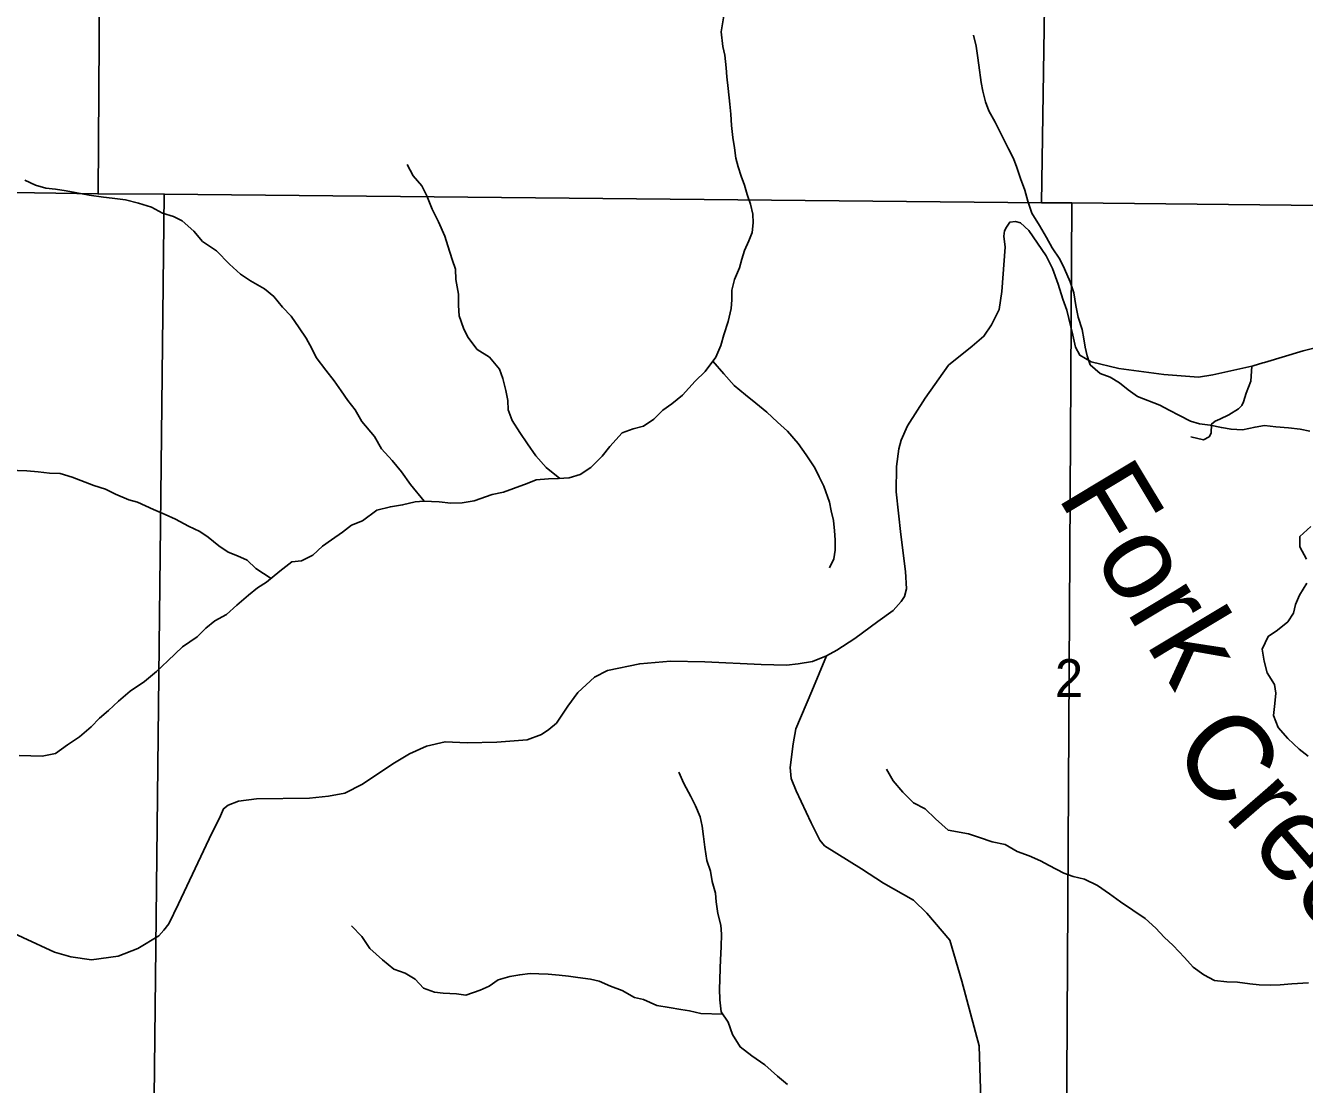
# Model space of a CAD drawing. Extents: x 2043100 to 2470832, y 443715 to 810583.
# Drawn here: x 2279502 to 2286943, y 633122 to 639286 of the extents above; entities that cross this region are included whole.
import ezdxf

# ---------------------------------------------------------------- set-up
doc = ezdxf.new("R2010")
doc.units = 0
for name, color, linetype in [('GM_X_County_Road', 7, 'Continuous'), ('GM_X_Major_River', 7, 'Continuous'), ('GM_X_Minor_River', 7, 'Continuous'), ('GM_X_Minor_River_Text', 7, 'Continuous'), ('GM_X_Section', 7, 'Continuous'), ('GM_X_Section_Text', 7, 'Continuous'), ('GM_X_Township_Road', 7, 'Continuous'), ('GM_X_Township_ROW', 7, 'Continuous')]:
    doc.layers.add(name, color=color, linetype=linetype)

msp = doc.modelspace()

# ---------------------------------------------------------------- linework, layer by layer
at = {"layer": 'GM_X_County_Road'}
for points in [[(2284162.7, 635616.2), (2284222.3, 635649.1), (2284327.6, 635718.7), (2284460.5, 635816.7), (2284549.8, 635880.1), (2284597.2, 635932.9), (2284616.8, 635963.2), (2284628.3, 636007.5), (2284622.9, 636107.6), (2284596, 636323.8), (2284568.7, 636572.1), (2284570.8, 636718.5), (2284583.5, 636822.9), (2284596.8, 636873.2), (2284633.8, 636955.9), (2284735.8, 637117.7), (2284873.3, 637309.8), (2285009.4, 637420.2), (2285078.4, 637477.5), (2285123.2, 637544.3), (2285167.7, 637633.2), (2285181.9, 637737.6), (2285201.4, 637996.4), (2285194.3, 638060.3), (2285197.8, 638090.4), (2285209.4, 638112.7), (2285228.9, 638141), (2285262.8, 638145.6), (2285291, 638138.1), (2285339.8, 638092.8), (2285440.3, 637946.2), (2285477.6, 637872.7), (2285511.1, 637781.1), (2285538.6, 637693.5), (2285561.7, 637629.7), (2285596.2, 637484.1), (2285611.4, 637414.2), (2285636.3, 637366.5), (2285702.9, 637327.6), (2285863.6, 637290.2), (2286126.2, 637254.5), (2286326.4, 637239.8), (2286410.2, 637253.2), (2286636.9, 637303.3), (2286645.3, 637305.2), (2286701.4, 637322), (2286710.7, 637324.8)], [(2286710.7, 637324.8), (2286935.8, 637392.2), (2287178.7, 637452.3), (2287230.3, 637479.2), (2287307.2, 637542.6), (2287409.3, 637652.5), (2287430.7, 637686.9), (2288018.2, 637726.2)], [(2279299.4, 634062.5), (2279670.2, 633891.1), (2279764.8, 633864.3), (2279885.2, 633847.9), (2280041.1, 633868.1), (2280154.7, 633913.7), (2280277.9, 633987.6), (2280307.5, 634020.1), (2280335.1, 634056.5), (2280391.7, 634173.6), (2280586.6, 634585.2), (2280631.5, 634672.1), (2280654.8, 634726.5), (2280680.6, 634746.9), (2280740.3, 634771.8), (2280846.3, 634785.3), (2281154.8, 634789.4), (2281264.8, 634801), (2281360.7, 634818.3), (2281462.2, 634869.8), (2281638.9, 634988.5), (2281736.3, 635045.9), (2281835.9, 635091.4), (2281943.7, 635116.9), (2282072, 635110.6), (2282244.2, 635115), (2282420.3, 635127.4), (2282504.1, 635158.6), (2282547.7, 635187.3), (2282591.3, 635226), (2282658.1, 635323.1), (2282715.2, 635404.1), (2282812.1, 635493.6), (2282887.8, 635530.7), (2283075.5, 635571.4), (2283255.6, 635585.8), (2283454, 635582.5), (2283782.7, 635566.9), (2283929, 635562.9), (2283997, 635569.8), (2284080.9, 635585), (2284162.7, 635616.2)]]:
    msp.add_lwpolyline(points, dxfattribs=at)
at = {"layer": 'GM_X_Major_River'}
for points in [[(2286955.8, 636180), (2286917.3, 636251.9), (2286916.9, 636311.9), (2286980.4, 636370.4)], [(2286965.7, 635032.7), (2286913.5, 635074.4), (2286847.1, 635136.1), (2286790.7, 635199.8), (2286764.3, 635269.7), (2286771.8, 635339.8), (2286777.4, 635400), (2286769, 635450), (2286726.6, 635517.8), (2286710.1, 635585.8), (2286697.6, 635655.8), (2286733.1, 635730.1), (2286786.8, 635766.5), (2286846.4, 635814.9), (2286880, 635865.2), (2286891.7, 635915.3), (2286915.3, 635969.5), (2286956.7, 636039.9)]]:
    msp.add_lwpolyline(points, dxfattribs=at)
at = {"layer": 'GM_X_Minor_River'}
for points in [[(2283564.5, 639342.9), (2283550.3, 639249.1), (2283558.7, 639165), (2283571, 639113), (2283579.3, 639041), (2283583.5, 638986.9), (2283589.9, 638918.8), (2283600.3, 638828.8), (2283606.6, 638770.7), (2283608.9, 638704.7), (2283617.2, 638634.6), (2283627.5, 638574.6), (2283635.7, 638514.5), (2283648, 638464.5), (2283666.3, 638408.5), (2283684.6, 638356.5), (2283700.8, 638302.5), (2283721.1, 638246.6), (2283733.4, 638188.5), (2283735.6, 638138.5), (2283729.9, 638082.4), (2283710, 638032.2), (2283686.2, 637976.1), (2283670.4, 637925.9), (2283656.6, 637875.8), (2283626.8, 637807.6), (2283611, 637745.4), (2283611.3, 637689.4), (2283607.5, 637639.3), (2283589.8, 637563.1), (2283566.1, 637484.9), (2283548.3, 637422.8), (2283518.5, 637356.5), (2283456.7, 637272.2), (2283398.8, 637215.8), (2283325, 637135.4), (2283263.1, 637083.1), (2283211.1, 637046.8), (2283157.2, 636994.5), (2283097.2, 636954.2), (2283037.1, 636937.9), (2282973.1, 636915.6), (2282901.2, 636835.2), (2282857.4, 636778.9), (2282791.5, 636712.5), (2282729.5, 636672.2), (2282665.4, 636653.9), (2282603.3, 636649.7), (2282545.2, 636647.4), (2282473, 636641.1), (2282421, 636620.8), (2282340.9, 636590.4), (2282282.8, 636570.2), (2282216.7, 636555.8), (2282112.6, 636519.3), (2282042.5, 636507), (2281976.3, 636506.7), (2281908.1, 636514.5), (2281819.9, 636518.1), (2281769.8, 636513.8), (2281695.7, 636495.5), (2281625.5, 636485.2), (2281545.4, 636464.8), (2281463.5, 636402.4), (2281399.4, 636378.1), (2281345.5, 636337.8), (2281281.5, 636291.4), (2281229.5, 636255.2), (2281173.6, 636202.8), (2281107.6, 636170.5), (2281051.5, 636164.3), (2280981.5, 636109.9), (2280903.6, 636045.5), (2280851.6, 636013.2), (2280799.7, 635970.9), (2280731.8, 635912.5), (2280671.9, 635858.2), (2280603.9, 635819.9), (2280551.9, 635777.6), (2280500, 635727.3), (2280416, 635668.9), (2280330.2, 635588.4), (2280264.3, 635526), (2280194.4, 635467.6), (2280110.4, 635411.2), (2280042.5, 635352.8), (2279984.6, 635298.5), (2279932.6, 635254.2), (2279884.7, 635204), (2279816.8, 635145.6), (2279746.8, 635099.2), (2279676.9, 635048.8), (2279598.8, 635032.5), (2279532.6, 635034.2), (2279464.4, 635035.9)], [(2286974.6, 636925), (2286918.5, 636936.7), (2286850.5, 636944.3), (2286776.6, 636949.8), (2286710.6, 636957.4), (2286656.7, 636949), (2286582.9, 636932.5), (2286516.9, 636936.1), (2286460.9, 636945.8), (2286394.8, 636959.4), (2286332.8, 636967), (2286280.8, 636982.7), (2286216.6, 637016.3), (2286156.4, 637048), (2286102.3, 637075.7), (2285972, 637126.9), (2285917.8, 637164.6), (2285867.6, 637206.3), (2285813.4, 637240), (2285755.3, 637259.7), (2285697, 637311.4), (2285678.7, 637363.3), (2285668.3, 637413.3), (2285660, 637463.3), (2285649.6, 637517.3), (2285627.1, 637589.2), (2285612.7, 637657.2), (2285602.2, 637731.2), (2285579.7, 637795.2), (2285547.3, 637869.1), (2285520.9, 637927), (2285476.5, 637992.8), (2285442.1, 638052.6), (2285401.6, 638122.4), (2285357.2, 638194.2), (2285334.7, 638264.2), (2285316.3, 638328.1), (2285291.8, 638396.1), (2285269.4, 638460), (2285251.1, 638511.9), (2285220.7, 638567.8), (2285180.2, 638649.7), (2285143.7, 638723.5), (2285107.2, 638789.4), (2285086.9, 638841.3), (2285072.5, 638903.3), (2285062.1, 638955.3), (2285049.4, 639055.3), (2285041.1, 639111.3), (2285032.7, 639165.3), (2285018.3, 639229.3)], [(2282611.9, 636650.2), (2282530.8, 636713.4), (2282470.4, 636781.2), (2282422, 636851.1), (2282377.6, 636917), (2282333.1, 636986.9), (2282310.8, 637048.9), (2282308.6, 637102.9), (2282296.3, 637161), (2282279.9, 637231), (2282259.6, 637285), (2282201.2, 637354.8), (2282130.8, 637400.6), (2282076.4, 637472.4), (2282050.1, 637524.4), (2282025.7, 637596.4), (2282021.4, 637656.4), (2282021.1, 637722.5), (2282006.7, 637808.5), (2282004.4, 637868.6), (2281984.2, 637924.6), (2281959.7, 638004.6), (2281941.4, 638060.6), (2281905, 638144.5), (2281868.6, 638216.5), (2281836.2, 638294.4), (2281807.8, 638352.4), (2281757.4, 638412.2), (2281723.1, 638478.2)], [(2281821, 636518), (2281741.3, 636613.8), (2281688.8, 636687.7), (2281634.4, 636753.6), (2281573.9, 636821.4), (2281533.5, 636893.3), (2281458.9, 636981.1), (2281420.6, 637049), (2281378.2, 637102.9), (2281337.9, 637158.8), (2281297.5, 637218.7), (2281249.1, 637280.6), (2281192.6, 637354.4), (2281168.3, 637406.4), (2281134, 637466.3), (2281093.6, 637526.2), (2281047.2, 637594.1), (2280996.9, 637645.9), (2280946.5, 637709.8), (2280892.1, 637753.6), (2280811.7, 637799.3), (2280753.4, 637839.1), (2280689, 637896.9), (2280612.4, 637974.7), (2280532, 638028.4), (2280481.6, 638088.3), (2280413.2, 638150.1), (2280363, 638173.9), (2280298.7, 638193.6), (2280234.4, 638229.4), (2280160.1, 638253.1), (2280083.8, 638270.8), (2280005.6, 638280.4), (2279955.4, 638286.2), (2279873.2, 638297.9), (2279790.9, 638313.6), (2279738.7, 638323.3), (2279676.5, 638333.1), (2279620.4, 638338.8), (2279560.1, 638356.6), (2279497.8, 638386.4)], [(2283501.2, 637332.9), (2283565.1, 637258.6), (2283625.5, 637190.8), (2283691.9, 637137), (2283752.3, 637087.2), (2283814.7, 637035.4), (2283877.1, 636977.6), (2283935.5, 636925.8), (2283997.9, 636854), (2284044.3, 636788.1), (2284094.8, 636712.2), (2284119.1, 636658.3), (2284147.4, 636604.3), (2284179.9, 636512.3), (2284190.1, 636460.3), (2284202.4, 636404.3), (2284208.7, 636344.2), (2284212.9, 636292.2), (2284213.2, 636232.1), (2284205.4, 636182), (2284179.6, 636129.8)], [(2280930.6, 636067.8), (2280841.1, 636125.3), (2280790.8, 636173.2), (2280734.5, 636198.9), (2280680.3, 636220.7), (2280626, 636256.5), (2280565.6, 636308.3), (2280515.4, 636340.2), (2280451.1, 636371.9), (2280374.7, 636411.7), (2280314.4, 636439.4), (2280246.1, 636469.2), (2280153.7, 636510.8), (2280103.5, 636524.6), (2280025.2, 636558.3), (2279966.9, 636588.1), (2279898.6, 636607.8), (2279848.4, 636627.6), (2279774.1, 636657.3), (2279703.8, 636679.1), (2279641.7, 636680.8), (2279575.5, 636688.5), (2279509.3, 636694.2), (2279401, 636697.8)], [(2284871.4, 634602.9), (2284797.5, 634668.7), (2284737.1, 634726.5), (2284668.8, 634762.2), (2284606.3, 634824), (2284549.9, 634889.9), (2284511.5, 634957.8)], [(2283936.1, 633120.9), (2283877.7, 633170.7), (2283803.3, 633236.5), (2283728.9, 633288.2), (2283660.5, 633340), (2283616, 633411.9), (2283589.6, 633483.9), (2283549.3, 633543.8), (2283541, 633613.8), (2283540.7, 633677.9), (2283542.4, 633730), (2283544.1, 633798.1), (2283545.9, 633848.2), (2283549.6, 633922.2), (2283551.3, 633996.4), (2283547.1, 634048.4), (2283530.7, 634116.4), (2283520.4, 634184.5), (2283516.2, 634234.5), (2283497.8, 634302.5), (2283487.5, 634362.6), (2283467.2, 634426.5), (2283454.8, 634502.6), (2283446.5, 634564.6), (2283438.3, 634624.7), (2283428, 634680.7), (2283399.6, 634744.7), (2283373.3, 634798.6), (2283332.9, 634874.5), (2283302.5, 634940.5)], [(2286966.9, 633713.2), (2286871.1, 633708.5), (2286803.2, 633702.1), (2286745.2, 633699.7), (2286679.3, 633701.3), (2286625.3, 633707), (2286553.3, 633716.5), (2286491.3, 633720.1), (2286419.3, 633727.7), (2286357.2, 633759.3), (2286296.9, 633805), (2286246.6, 633860.7), (2286180.1, 633930.4), (2286127.8, 633980.1), (2286079.5, 634031.9), (2286017.2, 634087.5), (2285944.9, 634137.1), (2285872.6, 634184.7), (2285808.4, 634232.4), (2285740.1, 634280), (2285663.9, 634317.6), (2285597.8, 634333.2), (2285543.8, 634352.8), (2285457.5, 634396.3), (2285407.4, 634424), (2285341.2, 634453.7), (2285271.1, 634477.2), (2285202.9, 634518.9), (2285126.9, 634534.4), (2285052.8, 634559.9), (2284988.7, 634581.6), (2284871.4, 634602.9)], [(2283557.3, 633531.8), (2283431, 633535.2), (2283364.8, 633551), (2283314.6, 633558.8), (2283246.4, 633570.5), (2283176.2, 633582.2), (2283097.8, 633615.9), (2283045.6, 633627.7), (2282973.3, 633669.4), (2282905, 633693.2), (2282840.7, 633722.9), (2282788.5, 633734.7), (2282716.3, 633744.4), (2282662.1, 633752.2), (2282608, 633757.9), (2282543.8, 633763.7), (2282489.6, 633765.4), (2282437.5, 633767.2), (2282377.4, 633760.9), (2282319.3, 633750.7), (2282251.2, 633730.4), (2282199.2, 633694.1), (2282147.2, 633669.8), (2282063.1, 633641.4), (2282008.9, 633649.2), (2281932.7, 633652.9), (2281882.6, 633658.7), (2281818.3, 633682.4), (2281769.9, 633734.3), (2281711.6, 633770.1), (2281645.4, 633793.8), (2281579, 633847.6), (2281504.5, 633913.3), (2281458.1, 633983.2), (2281399.6, 634045)]]:
    msp.add_lwpolyline(points, dxfattribs=at)
at = {"layer": 'GM_X_Section'}
for points in [[(2274606.5, 643757.5), (2279959.8, 643676.4), (2279924.6, 638306.3), (2274979.6, 638384.1), (2274521.2, 638396.8)], [(2279959.8, 643676.4), (2285494.3, 643590.2), (2285414.2, 638253.5), (2280308.8, 638304.8), (2279924.6, 638306.3)], [(2285494.3, 643590.2), (2290933.2, 643557.7), (2290892.7, 640243.7), (2290879.4, 638197.4), (2285590.3, 638253.8), (2285414.2, 638253.5)], [(2274979.6, 638384.1), (2279924.6, 638306.3), (2280308.8, 638304.8), (2280248.7, 632869.8), (2274931.6, 632941.3)], [(2285590.3, 638253.8), (2285559.9, 632813), (2280248.7, 632869.8), (2280308.8, 638304.8), (2285414.2, 638253.5)], [(2290879.4, 638197.4), (2290879.2, 634869.9), (2290878.9, 632765), (2285559.9, 632813), (2285590.3, 638253.8)]]:
    msp.add_lwpolyline(points, close=True, dxfattribs=at)
at = {"layer": 'GM_X_Township_Road'}
msp.add_lwpolyline([(2286636.9, 637303.3), (2286630.8, 637216.8), (2286604, 637146.3), (2286588.9, 637095.9), (2286579.3, 637073.7), (2286559.6, 637055.4), (2286504.2, 637020.4), (2286450.6, 636995.5), (2286424.9, 636983), (2286403.1, 636966.6), (2286400.1, 636912.5), (2286388.4, 636892.3), (2286356.7, 636873.7), (2286282.4, 636892.5)], dxfattribs=at)
at = {"layer": 'GM_X_Township_ROW'}
msp.add_lwpolyline([(2285074.8, 632592.6), (2285051.6, 633346.2), (2284949.1, 633723.2), (2284879.6, 633961.7), (2284747.3, 634118.3), (2284668.1, 634195.5), (2284494.6, 634293.4), (2284365.3, 634377.8), (2284151.2, 634511.3), (2284124.7, 634543), (2284073.3, 634644.5), (2283986.7, 634831.8), (2283957.7, 634903.6), (2283950.9, 634967.7), (2283969.1, 635104.3), (2283984, 635192.7), (2284077.2, 635410.5), (2284162.7, 635616.2)], dxfattribs=at)

# ---------------------------------------------------------------- texts
at = {"layer": 'GM_X_Minor_River_Text'}
for s, height, rotation, p in [('Fork', 499.93, 301.00893, (2285501, 636547.2)), ('Creek', 499.94, 311.00946, (2286153.8, 635050.9))]:
    msp.add_text(s, height=height, rotation=rotation, dxfattribs=at).set_placement(p)
at = {"layer": 'GM_X_Section_Text'}
msp.add_text('2', height=220.8, rotation=0.00001, dxfattribs=at).set_placement((2285491.8, 635377))

doc.saveas('drawing.dxf')
